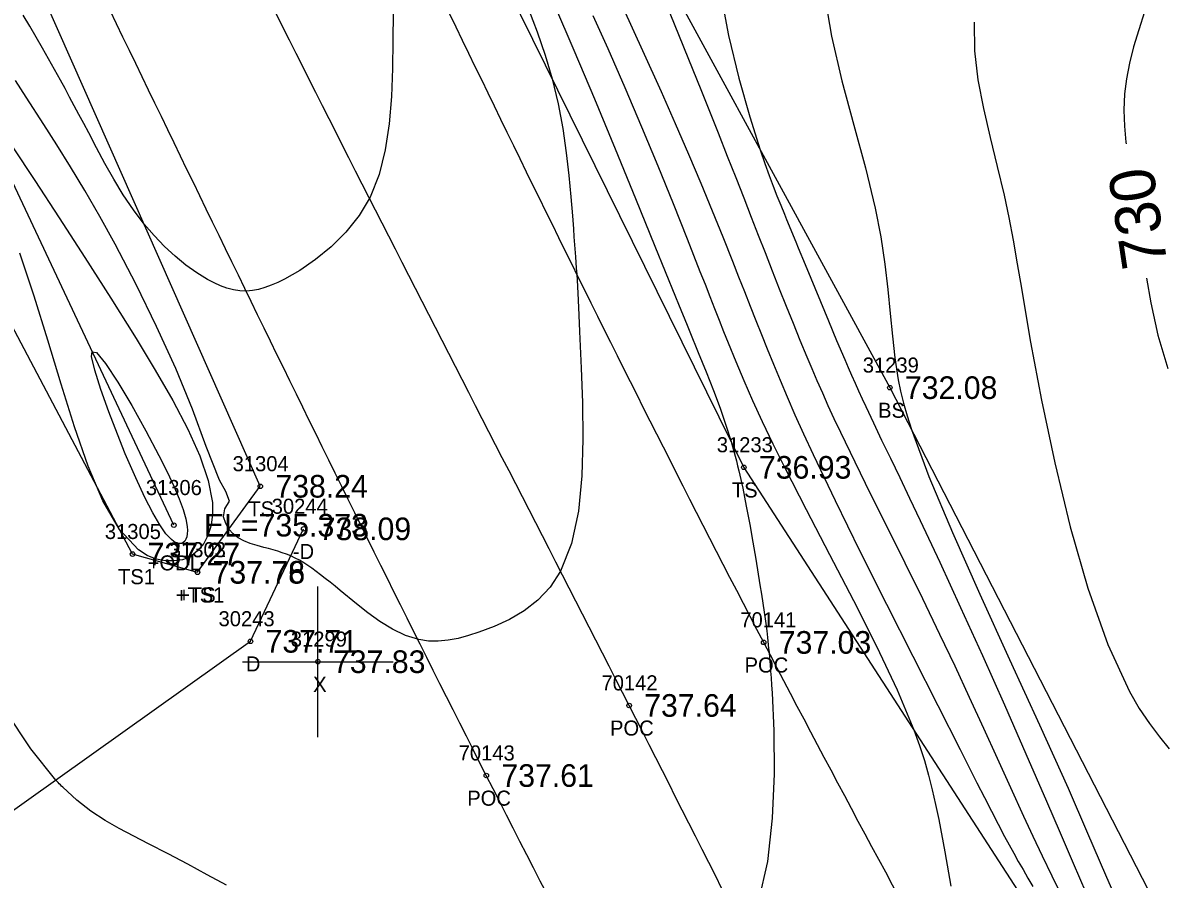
# Model space of a CAD drawing. Extents: x 1376587 to 1378239, y 1000335 to 1003031.
# Drawn here: x 1376874 to 1376949.9, y 1002408.6 to 1002465.4 of the extents above; entities that cross this region are included whole.
import ezdxf

# ---------------------------------------------------------------- set-up
doc = ezdxf.new("R2010")
doc.units = 0
for name, color, linetype in [('RD_DTM_BkLn1', 7, 'Continuous'), ('RD_DTM_BkLn2', 7, 'Continuous'), ('RD_DTM_BkLn_txCode', 7, 'Continuous'), ('RD_DTM_Major1', 7, 'Continuous'), ('RD_DTM_Major1_Lbl', 7, 'Continuous'), ('RD_DTM_Minor1', 7, 'Continuous'), ('RD_EX_Driveway', 7, 'Continuous'), ('RD_EX_Driveway_txCode', 7, 'Continuous'), ('RD_EX_H2O', 7, 'Continuous'), ('RD_EX_H2O_txCode', 7, 'Continuous'), ('RD_EX_Misc', 7, 'Continuous'), ('RD_EX_Misc_txCode', 7, 'Continuous'), ('RD_EX_Road', 7, 'Continuous'), ('RD_EX_Road_txCode', 7, 'Continuous'), ('RD_EX_TX_Driveway_ELEV', 7, 'Continuous'), ('RD_EX_TX_H2O_ELEV', 7, 'Continuous'), ('RD_EX_TX_Misc_ELEV', 7, 'Continuous'), ('RD_EX_TX_Road_ELEV', 7, 'Continuous'), ('RD_HC_Survey_ELEV', 7, 'Continuous'), ('RD_HC_Survey_txCode', 7, 'Continuous'), ('RD_SMD_Locator', 7, 'Continuous')]:
    doc.layers.add(name, color=color, linetype=linetype)

msp = doc.modelspace()

# ---------------------------------------------------------------- linework, layer by layer
at = {"layer": 'RD_DTM_BkLn1'}
msp.add_spline([(1377003.447, 1002259.314), (1376973.187, 1002311.196), (1376942.719, 1002364.726), (1376914.248, 1002420.136), (1376886.108, 1002475.587), (1376860.058, 1002531.093), (1376835.652, 1002585.094), (1376813.12, 1002641.257), (1376777.121, 1002732.301)], degree=3, dxfattribs=at)
at = {"layer": 'RD_DTM_BkLn2'}
for points in [[(1376885.612, 1002428.977), (1376889.779, 1002434.68), (1376874.693, 1002468.745), (1376852.186, 1002514.329), (1376831.795, 1002561.56), (1376809.955, 1002613.347), (1376792.968, 1002652.804), (1376775.328, 1002700.183), (1376756.387, 1002747.207), (1376739.797, 1002794.066), (1376723.095, 1002839.909), (1376704.947, 1002887.539), (1376687.765, 1002934.36), (1376670.41, 1002980.848)], [(1376885.61, 1002428.968), (1376881.3, 1002430.181), (1376863.125, 1002464.593), (1376838.707, 1002510.163), (1376821.819, 1002559.181), (1376802.886, 1002607.61), (1376786.807, 1002643.277), (1376765.505, 1002696.104), (1376748.394, 1002745.623), (1376732.066, 1002790.52), (1376713.537, 1002837.08), (1376692.706, 1002883.805), (1376675.418, 1002930.221), (1376657.289, 1002975.676)], [(1376974.72, 1002510.114), (1376923.866, 1002493.778), (1376903.677, 1002483.39), (1376900.927, 1002479.135), (1376903.727, 1002472.722), (1376921.859, 1002435.937), (1376954.437, 1002385.615), (1376969.27, 1002393.09)], [(1376980.563, 1002508.054), (1376930.97, 1002486.896), (1376911.256, 1002478.465), (1376931.544, 1002441.225), (1376954.679, 1002396.254)]]:
    msp.add_lwpolyline(points, dxfattribs=at)
at = {"layer": 'RD_DTM_Major1'}
for points in [[(1376913.869, 1002466.366), (1376915.131, 1002463.601), (1376916.368, 1002460.877), (1376917.308, 1002458.754), (1376918.186, 1002456.723), (1376919.001, 1002454.789), (1376919.758, 1002452.957), (1376920.456, 1002451.234), (1376921.099, 1002449.623), (1376921.507, 1002448.589), (1376921.898, 1002447.597), (1376922.276, 1002446.635), (1376922.649, 1002445.689), (1376923.023, 1002444.746), (1376923.405, 1002443.794), (1376923.819, 1002442.776), (1376924.258, 1002441.719), (1376924.732, 1002440.607), (1376925.248, 1002439.425), (1376925.817, 1002438.158), (1376926.448, 1002436.791), (1376927.91, 1002433.728), (1376929.563, 1002430.365), (1376931.314, 1002426.868), (1376933.068, 1002423.4), (1376934.73, 1002420.128), (1376936.207, 1002417.216), (1376937.322, 1002415.005), (1376937.816, 1002414.026), (1376938.281, 1002413.115), (1376938.725, 1002412.257), (1376939.156, 1002411.442), (1376939.458, 1002410.884), (1376939.76, 1002410.336), (1376940.066, 1002409.79), (1376940.38, 1002409.241), (1376940.702, 1002408.684), (1376941.038, 1002408.113)], [(1376948.446, 1002466.162), (1376948.055, 1002464.964), (1376947.718, 1002463.832), (1376947.443, 1002462.755), (1376947.238, 1002461.72), (1376947.112, 1002460.714), (1376947.068, 1002459.638), (1376947.108, 1002458.575), (1376947.211, 1002457.519), (1376947.228, 1002457.396)], [(1376948.58, 1002448.498), (1376948.864, 1002446.861), (1376949.334, 1002444.713), (1376949.981, 1002442.494)]]:
    msp.add_lwpolyline(points, dxfattribs=at)
at = {"layer": 'RD_DTM_Minor1'}
for points in [[(1376920.281, 1002467.56), (1376920.842, 1002464.592), (1376921.526, 1002461.761), (1376922.255, 1002459.189), (1376922.951, 1002456.999), (1376923.255, 1002456.107), (1376923.537, 1002455.313), (1376923.803, 1002454.598), (1376924.057, 1002453.943), (1376924.303, 1002453.328), (1376924.547, 1002452.734), (1376924.694, 1002452.379), (1376925.305, 1002450.908), (1376925.469, 1002450.513), (1376925.929, 1002449.397), (1376926.939, 1002446.937), (1376927.472, 1002445.649), (1376928.013, 1002444.359), (1376928.551, 1002443.096), (1376928.779, 1002442.568), (1376929.008, 1002442.046), (1376929.237, 1002441.528), (1376929.469, 1002441.011), (1376929.706, 1002440.491), (1376929.948, 1002439.965), (1376930.457, 1002438.882), (1376931, 1002437.747), (1376931.578, 1002436.548), (1376932.196, 1002435.269), (1376932.857, 1002433.895), (1376933.563, 1002432.411), (1376934.854, 1002429.651), (1376936.241, 1002426.63), (1376937.684, 1002423.441), (1376939.141, 1002420.178), (1376940.571, 1002416.931), (1376941.933, 1002413.795), (1376942.834, 1002411.693), (1376943.699, 1002409.674), (1376944.548, 1002407.72)], [(1376927.155, 1002467.539), (1376927.667, 1002464.56), (1376928.365, 1002461.577), (1376929.149, 1002458.644), (1376929.918, 1002455.814), (1376930.57, 1002453.14), (1376930.941, 1002451.225), (1376931.212, 1002449.425), (1376931.413, 1002447.731), (1376931.572, 1002446.136), (1376931.718, 1002444.631), (1376931.879, 1002443.208), (1376931.982, 1002442.47), (1376932.106, 1002441.735), (1376932.259, 1002440.984), (1376932.45, 1002440.198), (1376932.686, 1002439.357), (1376932.975, 1002438.444), (1376934.136, 1002435.324), (1376935.69, 1002431.62), (1376937.515, 1002427.516), (1376939.485, 1002423.196), (1376941.478, 1002418.842), (1376943.369, 1002414.638), (1376944.665, 1002411.669), (1376945.859, 1002408.89), (1376946.977, 1002406.301)], [(1376916.67, 1002466.778), (1376917.864, 1002463.831), (1376919.043, 1002460.897), (1376920.148, 1002458.127), (1376920.755, 1002456.594), (1376921.32, 1002455.162), (1376921.849, 1002453.818), (1376922.346, 1002452.549), (1376922.818, 1002451.343), (1376923.27, 1002450.185), (1376923.747, 1002448.968), (1376924.211, 1002447.786), (1376924.667, 1002446.633), (1376925.121, 1002445.502), (1376925.575, 1002444.384), (1376926.036, 1002443.274), (1376926.368, 1002442.487), (1376926.71, 1002441.691), (1376927.066, 1002440.879), (1376927.44, 1002440.043), (1376927.838, 1002439.173), (1376928.264, 1002438.262), (1376929.212, 1002436.292), (1376930.26, 1002434.164), (1376931.378, 1002431.917), (1376932.535, 1002429.594), (1376933.702, 1002427.232), (1376934.846, 1002424.875), (1376935.85, 1002422.757), (1376936.816, 1002420.678), (1376937.75, 1002418.639), (1376938.658, 1002416.644), (1376939.544, 1002414.693), (1376940.416, 1002412.788), (1376941.026, 1002411.473), (1376941.644, 1002410.162), (1376942.285, 1002408.838), (1376942.962, 1002407.48)], [(1376907.562, 1002466.332), (1376908.146, 1002464.836), (1376908.683, 1002463.296), (1376909.15, 1002461.72), (1376909.541, 1002460.066), (1376909.847, 1002458.42), (1376910.08, 1002456.818), (1376910.254, 1002455.295), (1376910.384, 1002453.887), (1376910.484, 1002452.629), (1376910.506, 1002452.331), (1376910.549, 1002451.767), (1376910.588, 1002451.239), (1376910.689, 1002449.904), (1376910.741, 1002449.152), (1376910.767, 1002448.747), (1376910.813, 1002447.935), (1376910.86, 1002447.031), (1376910.907, 1002446.036), (1376910.955, 1002444.95), (1376911.058, 1002442.512), (1376911.143, 1002440.229), (1376911.18, 1002437.815), (1376911.111, 1002435.378), (1376910.88, 1002433.03), (1376910.429, 1002430.88), (1376909.701, 1002429.039), (1376909.011, 1002427.991), (1376908.193, 1002427.122), (1376907.278, 1002426.41), (1376906.3, 1002425.832), (1376905.29, 1002425.367), (1376904.282, 1002424.99), (1376903.586, 1002424.768), (1376902.905, 1002424.59), (1376902.237, 1002424.464), (1376901.581, 1002424.401), (1376900.935, 1002424.41), (1376900.296, 1002424.502), (1376899.415, 1002424.775), (1376898.553, 1002425.189), (1376897.718, 1002425.705), (1376896.917, 1002426.283), (1376896.157, 1002426.886), (1376895.086, 1002427.769), (1376894.742, 1002428.05), (1376894.411, 1002428.316), (1376894.091, 1002428.569), (1376893.782, 1002428.808), (1376893.482, 1002429.034), (1376893.205, 1002429.236), (1376892.931, 1002429.427), (1376892.658, 1002429.605), (1376892.381, 1002429.77), (1376892.098, 1002429.921), (1376891.804, 1002430.058), (1376891.524, 1002430.171), (1376891.235, 1002430.274), (1376890.937, 1002430.369), (1376890.634, 1002430.458), (1376890.326, 1002430.543), (1376890.015, 1002430.627), (1376889.56, 1002430.753), (1376889.116, 1002430.894), (1376888.695, 1002431.059), (1376888.309, 1002431.263), (1376887.972, 1002431.515), (1376887.695, 1002431.829), (1376887.489, 1002432.208), (1376887.333, 1002432.659), (1376887.423, 1002433.175), (1376887.74, 1002433.7), (1376887.491, 1002434.332), (1376887.07, 1002435.097), (1376886.18, 1002437.315), (1376885.28, 1002439.79), (1376884.165, 1002442.485), (1376882.895, 1002445.285), (1376881.533, 1002448.077), (1376880.14, 1002450.746), (1376879.122, 1002452.587), (1376878.131, 1002454.3), (1376877.176, 1002455.887), (1376876.269, 1002457.349), (1376875.417, 1002458.688), (1376874.251, 1002460.499), (1376873.536, 1002461.607)], [(1376898.598, 1002466.088), (1376898.575, 1002464.269), (1376898.544, 1002462.398), (1376898.476, 1002460.546), (1376898.331, 1002458.741), (1376898.072, 1002457.009), (1376897.661, 1002455.378), (1376897.058, 1002453.874), (1376896.328, 1002452.642), (1376895.453, 1002451.539), (1376894.477, 1002450.565), (1376893.444, 1002449.721), (1376892.398, 1002449.01), (1376891.381, 1002448.431), (1376890.931, 1002448.21), (1376890.495, 1002448.019), (1376890.072, 1002447.864), (1376889.659, 1002447.746), (1376889.255, 1002447.668), (1376888.858, 1002447.633), (1376888.424, 1002447.646), (1376887.995, 1002447.712), (1376887.568, 1002447.825), (1376887.141, 1002447.983), (1376886.711, 1002448.179), (1376886.277, 1002448.411), (1376885.567, 1002448.849), (1376884.848, 1002449.363), (1376884.129, 1002449.947), (1376883.421, 1002450.598), (1376882.733, 1002451.311), (1376882.073, 1002452.081), (1376881.358, 1002453.031), (1376880.689, 1002454.031), (1376880.062, 1002455.061), (1376879.473, 1002456.1), (1376878.918, 1002457.129), (1376878.392, 1002458.127), (1376878.065, 1002458.747), (1376877.747, 1002459.349), (1376877.436, 1002459.935), (1376877.13, 1002460.508), (1376876.827, 1002461.07), (1376876.525, 1002461.624), (1376876.132, 1002462.336), (1376875.734, 1002463.045), (1376875.329, 1002463.756), (1376874.915, 1002464.474), (1376874.487, 1002465.204), (1376874.043, 1002465.953)], [(1376909.299, 1002466.597), (1376910.588, 1002463.617), (1376911.941, 1002460.399), (1376913.315, 1002457.074), (1376914.665, 1002453.772), (1376915.945, 1002450.623), (1376917.317, 1002447.257), (1376917.517, 1002446.769), (1376918.089, 1002445.376), (1376918.271, 1002444.932), (1376918.834, 1002443.563), (1376919.358, 1002442.268), (1376919.841, 1002441.039), (1376920.281, 1002439.865), (1376920.674, 1002438.738), (1376921.016, 1002437.646), (1376921.109, 1002437.324), (1376921.198, 1002437.004), (1376921.283, 1002436.683), (1376921.364, 1002436.362), (1376921.443, 1002436.04), (1376921.52, 1002435.715), (1376921.78, 1002434.545), (1376922.021, 1002433.351), (1376922.245, 1002432.154), (1376922.453, 1002430.975), (1376922.646, 1002429.835), (1376922.928, 1002428.131), (1376923.026, 1002427.528), (1376923.119, 1002426.933), (1376923.208, 1002426.335), (1376923.293, 1002425.726), (1376923.374, 1002425.093), (1376923.4, 1002424.87), (1376923.426, 1002424.642), (1376923.477, 1002424.167), (1376923.502, 1002423.919), (1376923.527, 1002423.663), (1376923.563, 1002423.27), (1376923.598, 1002422.856), (1376923.633, 1002422.421), (1376923.666, 1002421.963), (1376923.698, 1002421.482), (1376923.729, 1002420.978), (1376923.841, 1002418.442), (1376923.865, 1002415.604), (1376923.744, 1002412.653), (1376923.42, 1002409.78), (1376922.835, 1002407.175)], [(1376911.841, 1002465.911), (1376912.832, 1002463.729), (1376913.968, 1002461.142), (1376915.078, 1002458.528), (1376916.147, 1002455.946), (1376917.159, 1002453.449), (1376918.097, 1002451.096), (1376918.946, 1002448.942), (1376919.281, 1002448.087), (1376919.602, 1002447.27), (1376919.912, 1002446.482), (1376920.216, 1002445.714), (1376920.518, 1002444.956), (1376920.823, 1002444.198), (1376921.327, 1002442.971), (1376921.862, 1002441.704), (1376922.441, 1002440.381), (1376923.077, 1002438.984), (1376923.782, 1002437.494), (1376924.568, 1002435.895), (1376925.984, 1002433.13), (1376927.537, 1002430.16), (1376929.127, 1002427.101), (1376930.655, 1002424.066), (1376932.023, 1002421.169), (1376933.131, 1002418.525), (1376933.511, 1002417.476), (1376933.834, 1002416.477), (1376934.112, 1002415.506), (1376934.355, 1002414.544), (1376934.576, 1002413.57), (1376934.785, 1002412.563), (1376935.193, 1002410.422), (1376935.583, 1002408.15)], [(1376937.134, 1002465.489), (1376937.168, 1002463.574), (1376937.389, 1002461.658), (1376937.748, 1002459.743), (1376938.192, 1002457.827), (1376938.668, 1002455.909), (1376939.126, 1002453.988), (1376939.437, 1002452.51), (1376939.722, 1002451.005), (1376939.994, 1002449.45), (1376940.268, 1002447.82), (1376940.559, 1002446.09), (1376940.881, 1002444.237), (1376941.606, 1002440.386), (1376942.486, 1002436.232), (1376943.516, 1002431.999), (1376944.688, 1002427.91), (1376945.997, 1002424.19), (1376947.435, 1002421.062), (1376948.095, 1002419.94), (1376948.763, 1002418.949), (1376949.428, 1002418.064), (1376950.075, 1002417.264)], [(1376873.336, 1002457.213), (1376874.814, 1002454.976), (1376876.44, 1002452.498), (1376878.146, 1002449.866), (1376879.868, 1002447.169), (1376881.538, 1002444.495), (1376882.813, 1002442.39), (1376883.97, 1002440.377), (1376884.968, 1002438.473), (1376885.765, 1002436.698), (1376886.323, 1002435.068), (1376886.6, 1002433.602), (1376886.616, 1002432.82), (1376886.524, 1002432.104), (1376886.325, 1002431.458), (1376886.021, 1002430.884), (1376885.617, 1002430.386), (1376885.114, 1002429.967), (1376884.621, 1002429.804), (1376884.07, 1002429.722), (1376883.481, 1002429.732), (1376882.875, 1002429.849), (1376882.272, 1002430.086), (1376881.691, 1002430.455)], [(1376881.691, 1002430.455), (1376880.439, 1002431.816), (1376879.34, 1002433.706), (1376878.354, 1002436.015), (1376877.443, 1002438.636), (1376876.566, 1002441.457), (1376875.684, 1002444.371), (1376874.765, 1002447.297), (1376873.835, 1002450.139)], [(1376878.625, 1002443.603), (1376878.914, 1002443.564), (1376879.512, 1002442.831), (1376880.322, 1002441.593), (1376881.247, 1002440.038), (1376882.19, 1002438.353), (1376883.053, 1002436.727), (1376883.599, 1002435.639), (1376884.048, 1002434.682), (1376884.403, 1002433.848), (1376884.666, 1002433.13), (1376884.842, 1002432.518), (1376884.932, 1002432.004), (1376884.947, 1002431.744), (1376884.936, 1002431.517), (1376884.9, 1002431.322), (1376884.841, 1002431.161), (1376884.762, 1002431.035), (1376884.665, 1002430.945), (1376884.562, 1002430.894), (1376884.447, 1002430.875), (1376884.32, 1002430.889), (1376884.182, 1002430.938), (1376884.034, 1002431.022), (1376883.877, 1002431.144), (1376883.521, 1002431.53), (1376883.118, 1002432.111), (1376882.657, 1002432.908), (1376882.128, 1002433.945), (1376881.52, 1002435.244), (1376880.821, 1002436.827), (1376880.3, 1002438.13), (1376879.735, 1002439.617), (1376879.205, 1002441.098), (1376878.79, 1002442.383), (1376878.571, 1002443.282), (1376878.625, 1002443.603)], [(1376887.527, 1002408.212), (1376886.259, 1002408.902), (1376884.961, 1002409.602), (1376883.656, 1002410.294), (1376882.365, 1002410.962), (1376881.385, 1002411.46), (1376880.424, 1002411.965), (1376879.476, 1002412.509), (1376878.537, 1002413.126), (1376877.603, 1002413.847), (1376876.67, 1002414.705), (1376876.593, 1002414.782), (1376876.517, 1002414.861), (1376876.44, 1002414.941), (1376876.363, 1002415.022), (1376876.286, 1002415.104), (1376876.209, 1002415.188), (1376874.546, 1002417.261), (1376872.898, 1002419.751)]]:
    msp.add_lwpolyline(points, dxfattribs=at)
at = {"layer": 'RD_EX_Driveway'}
msp.add_lwpolyline([(1376822.754, 1002379.473), (1376859.395, 1002403.207), (1376889.127, 1002424.392), (1376892.653, 1002431.855)], dxfattribs=at)
at = {"layer": 'RD_EX_H2O'}
msp.add_lwpolyline([(1376884.041, 1002432.097), (1376867.958, 1002466.268), (1376845.473, 1002511.575), (1376827.215, 1002560.377), (1376806.483, 1002611.175), (1376788.408, 1002651.649), (1376772.823, 1002694.383), (1376753.279, 1002747.214), (1376736.654, 1002792.885), (1376719.204, 1002838.909), (1376701.081, 1002887.179), (1376684.577, 1002932.846), (1376667.201, 1002979.872)], dxfattribs=at)
at = {"layer": 'RD_EX_Misc'}
for p, q in [((1376893.599, 1002418.039), (1376893.599, 1002428.039)), ((1376888.599, 1002423.039), (1376898.599, 1002423.039))]:
    msp.add_line(p, q, dxfattribs=at)
at = {"layer": 'RD_EX_Road'}
for points in [[(1377013.314, 1002264.907), (1376982.808, 1002315.683), (1376952.468, 1002370.341), (1376923.174, 1002424.32), (1376895.644, 1002480.03), (1376870.11, 1002535.049), (1376846.329, 1002588.864), (1376822.292, 1002645.031), (1376786.564, 1002736.458)], [(1376994.747, 1002253.913), (1376964.909, 1002306.463), (1376934.396, 1002359.987), (1376904.773, 1002415.485), (1376877.271, 1002471.511), (1376851.037, 1002526.893), (1376827.48, 1002581.62), (1376804.191, 1002637.821), (1376768.457, 1002728.838)]]:
    msp.add_spline(points, degree=3, dxfattribs=at)
at = {"layer": 'RD_SMD_Locator'}
for centre in [(1376931.544, 1002441.225), (1376921.859, 1002435.937), (1376889.779, 1002434.68), (1376884.041, 1002432.097), (1376892.653, 1002431.855), (1376881.3, 1002430.181), (1376885.61, 1002428.968), (1376885.612, 1002428.977), (1376889.127, 1002424.392), (1376923.174, 1002424.32), (1376893.599, 1002423.039), (1376914.248, 1002420.136), (1376904.773, 1002415.485)]:
    msp.add_circle(centre, 0.15, dxfattribs=at)

# ---------------------------------------------------------------- texts
at = {"layer": 'RD_DTM_BkLn_txCode'}
for s, p in [('31239', (1376929.749, 1002442.225)), ('BS', (1376930.764, 1002439.225)), ('31233', (1376920.064, 1002436.937)), ('31304', (1376887.944, 1002435.68)), ('TS', (1376921.064, 1002433.937)), ('TS', (1376888.984, 1002432.68)), ('31305', (1376879.465, 1002431.181)), ('31303', (1376883.775, 1002429.968)), ('31302', (1376883.777, 1002429.977)), ('TS1', (1376880.339, 1002428.181)), ('+TS1', (1376884.161, 1002426.968)), ('+TS', (1376884.329, 1002426.977))]:
    msp.add_text(s, height=1, dxfattribs=at).set_placement(p)
at = {"layer": 'RD_DTM_Major1_Lbl'}
msp.add_text('730', height=3, rotation=98.64078, dxfattribs=at).set_placement((1376949.977, 1002449.368))
at = {"layer": 'RD_EX_Driveway_txCode'}
for s, p in [('30244', (1376890.535, 1002432.855)), ('-D', (1376891.936, 1002429.855)), ('30243', (1376887.009, 1002425.392)), ('D', (1376888.82, 1002422.392))]:
    msp.add_text(s, height=1, dxfattribs=at).set_placement(p)
at = {"layer": 'RD_EX_H2O_txCode'}
for s, p in [('31306', (1376882.183, 1002434.097)), ('+ODL', (1376882.309, 1002429.097))]:
    msp.add_text(s, height=1, dxfattribs=at).set_placement(p)
at = {"layer": 'RD_EX_Misc_txCode'}
for s, p in [('31299', (1376891.804, 1002424.039)), ('X', (1376893.284, 1002421.039))]:
    msp.add_text(s, height=1, dxfattribs=at).set_placement(p)
at = {"layer": 'RD_EX_Road_txCode'}
for s, p in [('70141', (1376921.623, 1002425.32)), ('POC', (1376921.906, 1002422.32)), ('70143', (1376902.938, 1002416.485)), ('POC', (1376903.505, 1002413.485))]:
    msp.add_text(s, height=1, dxfattribs=at).set_placement(p)
at = {"layer": 'RD_EX_TX_Driveway_ELEV'}
for s, p in [('738.09', (1376893.653, 1002431.105)), ('737.71', (1376890.127, 1002423.642))]:
    msp.add_text(s, height=1.5, dxfattribs=at).set_placement(p)
at = {"layer": 'RD_EX_TX_H2O_ELEV'}
msp.add_text('EL=735.373', height=1.5, dxfattribs=at).set_placement((1376886.041, 1002431.347))
at = {"layer": 'RD_EX_TX_Misc_ELEV'}
for s, p in [('732.08', (1376932.544, 1002440.475)), ('736.93', (1376922.859, 1002435.187)), ('738.24', (1376890.779, 1002433.93)), ('737.27', (1376882.3, 1002429.431)), ('737.78', (1376886.61, 1002428.218)), ('737.76', (1376886.612, 1002428.227)), ('737.83', (1376894.599, 1002422.289))]:
    msp.add_text(s, height=1.5, dxfattribs=at).set_placement(p)
at = {"layer": 'RD_EX_TX_Road_ELEV'}
for s, p in [('737.03', (1376924.174, 1002423.57)), ('737.61', (1376905.773, 1002414.735))]:
    msp.add_text(s, height=1.5, dxfattribs=at).set_placement(p)
at = {"layer": 'RD_HC_Survey_ELEV'}
msp.add_text('737.64', height=1.5, dxfattribs=at).set_placement((1376915.248, 1002419.386))
at = {"layer": 'RD_HC_Survey_txCode'}
for s, p in [('70142', (1376912.413, 1002421.136)), ('POC', (1376912.98, 1002418.136))]:
    msp.add_text(s, height=1, dxfattribs=at).set_placement(p)

doc.saveas('drawing.dxf')
